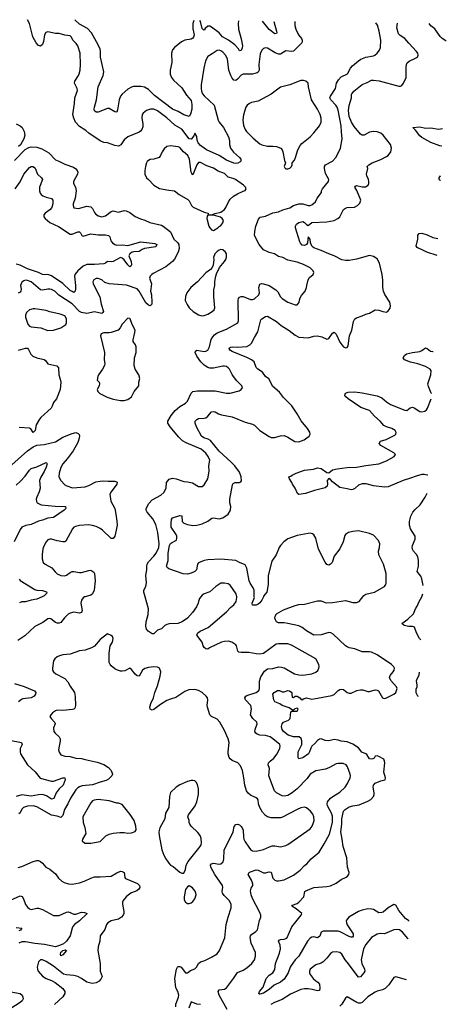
# Model space of a CAD drawing. Header units: inches. Extents: x 1843162 to 1959474, y 907081 to 1016326.
# Tile 684 of 684: x 1954886 to 1959474, y 1005612 to 1016212. Entities that reach past the tile are written whole.
import ezdxf

# ---------------------------------------------------------------- set-up
doc = ezdxf.new("R2010")
doc.units = ezdxf.units.IN
doc.header["$MEASUREMENT"] = 0
doc.layers.add('B9050', color=7, linetype='Continuous')
doc.layers.add('B9051', color=7, linetype='Continuous')

msp = doc.modelspace()

# ---------------------------------------------------------------- linework, layer by layer
at = {"layer": 'B9050', "color": 5}
for points, elevation in [([(1955592, 1010000), (1955583, 1009997), (1955570, 1009989), (1955550, 1009961), (1955543, 1009930), (1955559, 1009850), (1955551, 1009829), (1955530, 1009824), (1955470, 1009833), (1955430, 1009824), (1955409, 1009811), (1955369, 1009771), (1955330, 1009722), (1955310, 1009714), (1955290, 1009714), (1955270, 1009723), (1955220, 1009760), (1955210, 1009764), (1955190, 1009761), (1955136, 1009724), (1955050, 1009681), (1954940, 1009580), (1954865, 1009530)], 540), ([(1955128, 1010000), (1955070, 1009973), (1955010, 1009961), (1954950, 1009943), (1954910, 1009943), (1954885, 1009935)], 520), ([(1956836, 1010000), (1956820, 1009980), (1956808, 1009950), (1956805, 1009930), (1956788, 1009890), (1956746, 1009830), (1956691, 1009769), (1956632, 1009728), (1956587, 1009713), (1956493, 1009707), (1956470, 1009701), (1956449, 1009690), (1956410, 1009655), (1956370, 1009641), (1956330, 1009602), (1956310, 1009602), (1956267, 1009630), (1956251, 1009651), (1956244, 1009684), (1956246, 1009730), (1956269, 1009810), (1956271, 1009870), (1956236, 1010000)], 540), ([(1957117, 1005557), (1957033, 1005710), (1957022, 1005750), (1957031, 1005769), (1957090, 1005776), (1957110, 1005790), (1957187, 1005890), (1957230, 1005955), (1957290, 1005979), (1957330, 1006006), (1957383, 1006050), (1957411, 1006090), (1957424, 1006130), (1957422, 1006170), (1957375, 1006270), (1957365, 1006330), (1957370, 1006350), (1957378, 1006362), (1957426, 1006394), (1957445, 1006415), (1957467, 1006513), (1957480, 1006550), (1957480, 1006570), (1957470, 1006601), (1957391, 1006750), (1957375, 1006790), (1957368, 1006832), (1957377, 1006863), (1957392, 1006890), (1957395, 1006910), (1957378, 1006950), (1957343, 1007010), (1957356, 1007030), (1957370, 1007038), (1957430, 1007058), (1957450, 1007057), (1957510, 1007027), (1957530, 1007026), (1957570, 1007037), (1957590, 1007033), (1957609, 1006970), (1957630, 1006949), (1957650, 1006942), (1957670, 1006942), (1957730, 1006953), (1957830, 1007003), (1957904, 1007056), (1957950, 1007105), (1957975, 1007125), (1958021, 1007179), (1958106, 1007250), (1958162, 1007338), (1958218, 1007442), (1958250, 1007570), (1958250, 1007639), (1958240, 1007670), (1958196, 1007750), (1958194, 1007770), (1958198, 1007790), (1958230, 1007831), (1958254, 1007850), (1958330, 1007896), (1958386, 1007950), (1958411, 1007990), (1958440, 1008050), (1958443, 1008070), (1958440, 1008090), (1958412, 1008170), (1958397, 1008190), (1958365, 1008205), (1958310, 1008204), (1958290, 1008199), (1958220, 1008160), (1958177, 1008143), (1958070, 1008124), (1958011, 1008090), (1957978, 1008042), (1957870, 1007931), (1957818, 1007890), (1957770, 1007860), (1957734, 1007854), (1957710, 1007858), (1957650, 1007887), (1957628, 1007910), (1957565, 1008070), (1957572, 1008150), (1957560, 1008190), (1957564, 1008210), (1957579, 1008230), (1957618, 1008262), (1957655, 1008310), (1957684, 1008370), (1957688, 1008390), (1957683, 1008410), (1957610, 1008471), (1957580, 1008490), (1957530, 1008505), (1957468, 1008508), (1957439, 1008519), (1957425, 1008530), (1957417, 1008550), (1957419, 1008570), (1957441, 1008630), (1957437, 1008650), (1957393, 1008690), (1957370, 1008728), (1957378, 1008790), (1957373, 1008830), (1957314, 1008890), (1957308, 1008910), (1957317, 1008930), (1957330, 1008938), (1957430, 1008968), (1957458, 1008990), (1957465, 1009010), (1957467, 1009090), (1957481, 1009139), (1957520, 1009200), (1957550, 1009224), (1957610, 1009228), (1957670, 1009245), (1957703, 1009243), (1957730, 1009234), (1957841, 1009170), (1957890, 1009159), (1957930, 1009156), (1958030, 1009168), (1958070, 1009188), (1958093, 1009207), (1958105, 1009230), (1958107, 1009250), (1958103, 1009270), (1958070, 1009332), (1957810, 1009478), (1957770, 1009491), (1957670, 1009493), (1957645, 1009490), (1957510, 1009390), (1957470, 1009383), (1957430, 1009384), (1957350, 1009400), (1957270, 1009399), (1957243, 1009403), (1957232, 1009412), (1957217, 1009470), (1957210, 1009482), (1957169, 1009510), (1957130, 1009520), (1957090, 1009518), (1957057, 1009510), (1956929, 1009451), (1956910, 1009437), (1956890, 1009439), (1956872, 1009452), (1956861, 1009470), (1956849, 1009510), (1956801, 1009570), (1956793, 1009590), (1956801, 1009610), (1956829, 1009630), (1956913, 1009670), (1957110, 1009838), (1957155, 1009885), (1957190, 1009913), (1957214, 1009950), (1957223, 1009990), (1957221, 1010000)], 540), ([(1957508, 1010000), (1957490, 1009963), (1957470, 1009934), (1957450, 1009918), (1957430, 1009910), (1957389, 1009910), (1957388, 1009930), (1957410, 1009990), (1957409, 1010000)], 520), ([(1959073, 1006508), (1959070, 1006509), (1959037, 1006537), (1958963, 1006623), (1958930, 1006680), (1958910, 1006687), (1958850, 1006649), (1958795, 1006605), (1958780, 1006600), (1958750, 1006598), (1958690, 1006631), (1958670, 1006637), (1958630, 1006639), (1958570, 1006626), (1958530, 1006610), (1958428, 1006550), (1958401, 1006519), (1958397, 1006510), (1958400, 1006490), (1958410, 1006467), (1958473, 1006370), (1958474, 1006346), (1958464, 1006336), (1958450, 1006335), (1958430, 1006342), (1958332, 1006392), (1958310, 1006398), (1958170, 1006401), (1958150, 1006400), (1958130, 1006390), (1958114, 1006346), (1958091, 1006329), (1958050, 1006337), (1958030, 1006336), (1958010, 1006325), (1957981, 1006290), (1957889, 1006131), (1957849, 1006091), (1957805, 1006030), (1957794, 1006010), (1957775, 1005950), (1957730, 1005882), (1957691, 1005849), (1957623, 1005817), (1957570, 1005771), (1957510, 1005732), (1957470, 1005720), (1957462, 1005722), (1957458, 1005730), (1957467, 1005750), (1957504, 1005796), (1957536, 1005890), (1957570, 1005926), (1957608, 1005950), (1957632, 1005988), (1957639, 1006050), (1957679, 1006161), (1957691, 1006210), (1957689, 1006249), (1957669, 1006291), (1957678, 1006302), (1957692, 1006308), (1957730, 1006312), (1957750, 1006319), (1957762, 1006330), (1957815, 1006445), (1957912, 1006570), (1957919, 1006590), (1957860, 1006640), (1957813, 1006670), (1957821, 1006679), (1957870, 1006697), (1957890, 1006712), (1957943, 1006770), (1957954, 1006826), (1957965, 1006835), (1958050, 1006870), (1958190, 1006879), (1958230, 1006887), (1958290, 1006915), (1958345, 1006955), (1958399, 1006981), (1958413, 1006990), (1958428, 1007010), (1958431, 1007030), (1958413, 1007090), (1958406, 1007190), (1958364, 1007310), (1958356, 1007390), (1958341, 1007470), (1958351, 1007550), (1958352, 1007610), (1958370, 1007690), (1958387, 1007710), (1958430, 1007738), (1958470, 1007750), (1958539, 1007761), (1958630, 1007799), (1958662, 1007818), (1958690, 1007850), (1958697, 1007870), (1958699, 1007890), (1958687, 1007950), (1958690, 1007971), (1958709, 1007991), (1958770, 1008018), (1958813, 1008027), (1958817, 1008030), (1958821, 1008050), (1958801, 1008110), (1958813, 1008210), (1958811, 1008230), (1958802, 1008250), (1958750, 1008281), (1958730, 1008288), (1958710, 1008282), (1958697, 1008263), (1958685, 1008255), (1958670, 1008250), (1958650, 1008255), (1958620, 1008300), (1958610, 1008309), (1958567, 1008327), (1958530, 1008373), (1958470, 1008413), (1958410, 1008437), (1958343, 1008443), (1958310, 1008455), (1958270, 1008463), (1958210, 1008448), (1958170, 1008453), (1958130, 1008471), (1958110, 1008467), (1958090, 1008453), (1958061, 1008419), (1958029, 1008390), (1958017, 1008370), (1958005, 1008330), (1957992, 1008308), (1957930, 1008266), (1957890, 1008255), (1957880, 1008270), (1957880, 1008330), (1957919, 1008410), (1957922, 1008450), (1957915, 1008475), (1957891, 1008491), (1957830, 1008492), (1957775, 1008510), (1957725, 1008550), (1957710, 1008570), (1957703, 1008603), (1957711, 1008630), (1957725, 1008650), (1957776, 1008670), (1957796, 1008690), (1957801, 1008759), (1957813, 1008767), (1957870, 1008769), (1957882, 1008790), (1957870, 1008799), (1957847, 1008793), (1957830, 1008778), (1957820, 1008780), (1957783, 1008803), (1957710, 1008827), (1957685, 1008845), (1957630, 1008868), (1957618, 1008890), (1957610, 1008951), (1957623, 1008970), (1957658, 1008990), (1957682, 1008990), (1957710, 1008976), (1957730, 1008976), (1957770, 1008990), (1957788, 1008988), (1957815, 1008970), (1957812, 1008952), (1957818, 1008918), (1957830, 1008914), (1957849, 1008931), (1957869, 1008931), (1957901, 1008910), (1957915, 1008895), (1957930, 1008891), (1957939, 1008901), (1957970, 1008910), (1958030, 1008898), (1958050, 1008899), (1958245, 1008935), (1958270, 1008946), (1958311, 1008989), (1958330, 1009000), (1958350, 1009005), (1958370, 1009000), (1958409, 1008969), (1958430, 1008960), (1958450, 1008960), (1958511, 1008989), (1958550, 1008998), (1958576, 1008996), (1958630, 1008979), (1958650, 1008979), (1958710, 1008998), (1958730, 1008995), (1958746, 1008986), (1958790, 1008910), (1958810, 1008905), (1958833, 1008910), (1958910, 1008952), (1958930, 1008970), (1958945, 1009010), (1958940, 1009030), (1958879, 1009099), (1958865, 1009130), (1958870, 1009150), (1958902, 1009190), (1958913, 1009210), (1958916, 1009230), (1958910, 1009244), (1958885, 1009270), (1958730, 1009375), (1958670, 1009402), (1958650, 1009406), (1958570, 1009406), (1958490, 1009440), (1958431, 1009451), (1958410, 1009459), (1958390, 1009471), (1958258, 1009598), (1958232, 1009612), (1958210, 1009613), (1958130, 1009591), (1958050, 1009587), (1957970, 1009634), (1957926, 1009670), (1957890, 1009687), (1957770, 1009713), (1957730, 1009719), (1957670, 1009718), (1957650, 1009730), (1957637, 1009750), (1957630, 1009770), (1957633, 1009790), (1957650, 1009814), (1957723, 1009857), (1957850, 1009906), (1957890, 1009915), (1957950, 1009921), (1958090, 1009955), (1958130, 1009954), (1958170, 1009937), (1958190, 1009933), (1958250, 1009936), (1958390, 1009958), (1958470, 1009937), (1958510, 1009937), (1958538, 1009950), (1958578, 1010000)], 520), ([(1959201, 1009536), (1959187, 1009550), (1959154, 1009610), (1959133, 1009673), (1959110, 1009681), (1959070, 1009680), (1959022, 1009690), (1958997, 1009710), (1959062, 1009758), (1959123, 1009817), (1959145, 1009870), (1959163, 1009897), (1959183, 1009950), (1959211, 1010000)], 480), ([(1956565, 1005585), (1956567, 1005613), (1956595, 1005690), (1956597, 1005710), (1956587, 1005750), (1956567, 1005790), (1956555, 1005890), (1956574, 1005990), (1956582, 1006010), (1956590, 1006018), (1956610, 1006019), (1956624, 1006010), (1956670, 1005951), (1956690, 1005951), (1956723, 1005977), (1956770, 1005995), (1956787, 1006010), (1956810, 1006051), (1956830, 1006068), (1956876, 1006084), (1956950, 1006118), (1957010, 1006155), (1957035, 1006190), (1957091, 1006329), (1957108, 1006472), (1957127, 1006550), (1957159, 1006650), (1957160, 1006690), (1957140, 1006730), (1957084, 1006784), (1957068, 1006808), (1957063, 1006830), (1957070, 1006870), (1957067, 1006890), (1956986, 1007010), (1956942, 1007090), (1956940, 1007110), (1956950, 1007124), (1956970, 1007130), (1957030, 1007120), (1957050, 1007124), (1957073, 1007147), (1957082, 1007178), (1957087, 1007273), (1957181, 1007470), (1957194, 1007526), (1957212, 1007548), (1957230, 1007553), (1957250, 1007544), (1957270, 1007526), (1957280, 1007510), (1957288, 1007488), (1957293, 1007413), (1957298, 1007390), (1957310, 1007362), (1957350, 1007302), (1957370, 1007277), (1957390, 1007265), (1957430, 1007262), (1957510, 1007278), (1957572, 1007308), (1957602, 1007318), (1957630, 1007319), (1957690, 1007308), (1957750, 1007323), (1957770, 1007333), (1958010, 1007502), (1958032, 1007528), (1958048, 1007570), (1958053, 1007590), (1958050, 1007630), (1958038, 1007658), (1958015, 1007690), (1957970, 1007727), (1957950, 1007733), (1957910, 1007726), (1957870, 1007710), (1957713, 1007627), (1957690, 1007619), (1957590, 1007618), (1957550, 1007630), (1957530, 1007644), (1957499, 1007679), (1957468, 1007730), (1957455, 1007770), (1957452, 1007812), (1957444, 1007824), (1957430, 1007836), (1957370, 1007862), (1957345, 1007885), (1957326, 1007910), (1957307, 1007970), (1957297, 1008050), (1957281, 1008130), (1957261, 1008181), (1957231, 1008211), (1957170, 1008236), (1957150, 1008253), (1957139, 1008270), (1957129, 1008309), (1957129, 1008330), (1957140, 1008430), (1957129, 1008470), (1957090, 1008561), (1957040, 1008650), (1957010, 1008680), (1956949, 1008710), (1956932, 1008730), (1956905, 1008810), (1956902, 1008830), (1956909, 1008890), (1956905, 1008910), (1956893, 1008930), (1956850, 1008970), (1956810, 1008990), (1956770, 1009000), (1956704, 1008996), (1956662, 1008978), (1956566, 1008914), (1956510, 1008898), (1956470, 1008882), (1956400, 1008840), (1956330, 1008786), (1956310, 1008779), (1956290, 1008789), (1956287, 1008810), (1956298, 1008850), (1956326, 1008910), (1956339, 1008970), (1956370, 1009042), (1956396, 1009144), (1956404, 1009190), (1956390, 1009229), (1956370, 1009242), (1956330, 1009245), (1956270, 1009238), (1956232, 1009228), (1956208, 1009210), (1956170, 1009144), (1956150, 1009149), (1956130, 1009165), (1956090, 1009215), (1956070, 1009229), (1956017, 1009203), (1955990, 1009198), (1955970, 1009199), (1955938, 1009210), (1955910, 1009225), (1955870, 1009256), (1955860, 1009270), (1955850, 1009290), (1955848, 1009310), (1955847, 1009393), (1955859, 1009470), (1955883, 1009510), (1955893, 1009550), (1955884, 1009570), (1955870, 1009584), (1955830, 1009601), (1955750, 1009538), (1955690, 1009466), (1955659, 1009450), (1955590, 1009426), (1955530, 1009416), (1955430, 1009382), (1955350, 1009374), (1955315, 1009365), (1955289, 1009351), (1955264, 1009330), (1955251, 1009309), (1955238, 1009230), (1955239, 1009210), (1955251, 1009190), (1955274, 1009170), (1955370, 1009119), (1955405, 1009085), (1955430, 1009036), (1955475, 1008970), (1955484, 1008924), (1955487, 1008830), (1955479, 1008801), (1955469, 1008791), (1955454, 1008786), (1955350, 1008775), (1955290, 1008777), (1955270, 1008773), (1955239, 1008750), (1955221, 1008730), (1955211, 1008710), (1955223, 1008690), (1955259, 1008650), (1955267, 1008630), (1955251, 1008590), (1955255, 1008550), (1955266, 1008530), (1955310, 1008490), (1955321, 1008470), (1955322, 1008450), (1955304, 1008350), (1955310, 1008325), (1955330, 1008299), (1955370, 1008282), (1955430, 1008280), (1955490, 1008262), (1955550, 1008257), (1955590, 1008249), (1955718, 1008218), (1955790, 1008193), (1955841, 1008161), (1955870, 1008130), (1955883, 1008090), (1955876, 1008070), (1955843, 1008037), (1955817, 1008023), (1955750, 1008004), (1955670, 1007973), (1955557, 1007963), (1955530, 1007954), (1955510, 1007941), (1955490, 1007920), (1955433, 1007830), (1955404, 1007770), (1955368, 1007710), (1955350, 1007645), (1955330, 1007622), (1955290, 1007636), (1955230, 1007648), (1955070, 1007739), (1955030, 1007748), (1954970, 1007746), (1954926, 1007730), (1954910, 1007712), (1954890, 1007672), (1954877, 1007663)], 560), ([(1959175, 1008927), (1959170, 1008930), (1959150, 1008966), (1959150, 1009006), (1959161, 1009030), (1959163, 1009050), (1959153, 1009090), (1959156, 1009110), (1959183, 1009157), (1959186, 1009187)], 480), ([(1954830, 1009067), (1954935, 1009035), (1955045, 1008985), (1955059, 1008970), (1955056, 1008950), (1955042, 1008930), (1955010, 1008911), (1954921, 1008899), (1954907, 1008893), (1954873, 1008867)], 540), ([(1954777, 1008457), (1954907, 1008430), (1954914, 1008410), (1954893, 1008367), (1954890, 1008330), (1954894, 1008310), (1954970, 1008190), (1955054, 1008114), (1955107, 1008047), (1955230, 1008015), (1955250, 1008014), (1955350, 1008051), (1955373, 1008050), (1955375, 1008030), (1955353, 1007970), (1955310, 1007930), (1955277, 1007890), (1955252, 1007828), (1955230, 1007821), (1955175, 1007855), (1955130, 1007871), (1955090, 1007868), (1955010, 1007851), (1954910, 1007868), (1954850, 1007849)], 540), ([(1954870, 1007085), (1954910, 1007096), (1955030, 1007149), (1955070, 1007161), (1955090, 1007159), (1955110, 1007150), (1955133, 1007133), (1955167, 1007090), (1955210, 1007067), (1955270, 1007016), (1955304, 1006970), (1955338, 1006938), (1955364, 1006924), (1955410, 1006908), (1955450, 1006906), (1955530, 1006920), (1955590, 1006940), (1955650, 1006970), (1955690, 1006984), (1955750, 1006983), (1955870, 1006992), (1955930, 1007029), (1955970, 1007044), (1955990, 1007042), (1956010, 1007031), (1956016, 1006976), (1956025, 1006965), (1956152, 1006912), (1956175, 1006890), (1956178, 1006870), (1956168, 1006850), (1956146, 1006834), (1956090, 1006813), (1956070, 1006801), (1956030, 1006770), (1955999, 1006730), (1955993, 1006710), (1955992, 1006690), (1956008, 1006610), (1956007, 1006590), (1955998, 1006570), (1955980, 1006550), (1955950, 1006530), (1955871, 1006510), (1955836, 1006490), (1955821, 1006470), (1955803, 1006417), (1955753, 1006350), (1955747, 1006290), (1955730, 1006230), (1955726, 1006190), (1955752, 1006050), (1955750, 1005970), (1955773, 1005910), (1955759, 1005881), (1955740, 1005860), (1955710, 1005844), (1955670, 1005837), (1955650, 1005838), (1955610, 1005851), (1955550, 1005891), (1955510, 1005910), (1955470, 1005922), (1955390, 1005930), (1955357, 1005937), (1955250, 1006024), (1955170, 1006074), (1955130, 1006092), (1955110, 1006089), (1955090, 1006070), (1955073, 1006010), (1955076, 1005990), (1955085, 1005970), (1955130, 1005916), (1955170, 1005888), (1955230, 1005868), (1955268, 1005848), (1955350, 1005783), (1955372, 1005750), (1955371, 1005729), (1955350, 1005692), (1955262, 1005610)], 560), ([(1954786, 1006734), (1954890, 1006780), (1954913, 1006773), (1954928, 1006748), (1954950, 1006688), (1954970, 1006656), (1954990, 1006641), (1955010, 1006633), (1955070, 1006647), (1955090, 1006647), (1955130, 1006632), (1955249, 1006569), (1955310, 1006567), (1955390, 1006603), (1955410, 1006607), (1955470, 1006583), (1955490, 1006584), (1955550, 1006604), (1955582, 1006602), (1955611, 1006590), (1955530, 1006510), (1955475, 1006470), (1955458, 1006450), (1955449, 1006430), (1955430, 1006350), (1955390, 1006290), (1955357, 1006263), (1955316, 1006244), (1955270, 1006232), (1955154, 1006254), (1955050, 1006265), (1954950, 1006284), (1954910, 1006284), (1954877, 1006270)], 540), ([(1954850, 1006439), (1954911, 1006430), (1954896, 1006410), (1954877, 1006403)], 520), ([(1959065, 1006317), (1959061, 1006321), (1959004, 1006390), (1958970, 1006412), (1958950, 1006417), (1958910, 1006413), (1958810, 1006369), (1958766, 1006374), (1958730, 1006366), (1958670, 1006330), (1958610, 1006257), (1958583, 1006210), (1958559, 1006090), (1958566, 1006050), (1958594, 1005990), (1958598, 1005970), (1958589, 1005950), (1958550, 1005907), (1958530, 1005904), (1958410, 1006067), (1958388, 1006090), (1958350, 1006152), (1958331, 1006171), (1958290, 1006178), (1958250, 1006174), (1958230, 1006158), (1958191, 1006109), (1958150, 1006068), (1958130, 1006055), (1958070, 1006038), (1958010, 1005990), (1958002, 1005970), (1958002, 1005950), (1958010, 1005933), (1958042, 1005890), (1958070, 1005864), (1958092, 1005850), (1958109, 1005830), (1958114, 1005786), (1958110, 1005759), (1958090, 1005756), (1958033, 1005773), (1957990, 1005778), (1957950, 1005779), (1957910, 1005772), (1957800, 1005720), (1957710, 1005665), (1957628, 1005632), (1957587, 1005610)], 540), ([(1959046, 1005876), (1958930, 1005909), (1958910, 1005899), (1958857, 1005823), (1958818, 1005782), (1958790, 1005768), (1958730, 1005754), (1958710, 1005743), (1958630, 1005691), (1958568, 1005632), (1958550, 1005623), (1958530, 1005623), (1958511, 1005631), (1958410, 1005693), (1958390, 1005677), (1958350, 1005614), (1958330, 1005591)], 560), ([(1954790, 1005747), (1954890, 1005727), (1954912, 1005710), (1954921, 1005690), (1954923, 1005670), (1954914, 1005650), (1954892, 1005630), (1954790, 1005567)], 540), ([(1956831, 1005611), (1956790, 1005615), (1956730, 1005637), (1956706, 1005570)], 560)]:
    msp.add_lwpolyline(points, dxfattribs=dict(at, elevation=elevation))
for points, elevation in [([(1956750, 1008022), (1956730, 1008022), (1956690, 1008012), (1956610, 1007975), (1956568, 1007950), (1956507, 1007893), (1956496, 1007850), (1956491, 1007730), (1956454, 1007670), (1956448, 1007610), (1956393, 1007510), (1956384, 1007470), (1956385, 1007430), (1956415, 1007275), (1956438, 1007218), (1956459, 1007179), (1956490, 1007131), (1956510, 1007111), (1956536, 1007096), (1956610, 1007035), (1956630, 1007025), (1956650, 1007022), (1956670, 1007062), (1956678, 1007110), (1956697, 1007150), (1956828, 1007310), (1956839, 1007330), (1956841, 1007350), (1956837, 1007397), (1956827, 1007430), (1956801, 1007461), (1956730, 1007530), (1956716, 1007550), (1956710, 1007570), (1956709, 1007590), (1956695, 1007630), (1956702, 1007650), (1956774, 1007750), (1956790, 1007790), (1956808, 1007870), (1956810, 1007930), (1956798, 1007978), (1956785, 1008005), (1956770, 1008016)], 580), ([(1955730, 1007817), (1955687, 1007810), (1955670, 1007801), (1955650, 1007781), (1955567, 1007630), (1955568, 1007568), (1955586, 1007514), (1955599, 1007450), (1955563, 1007390), (1955558, 1007370), (1955588, 1007348), (1955650, 1007346), (1955750, 1007366), (1955814, 1007426), (1955850, 1007442), (1955890, 1007454), (1955962, 1007462), (1956010, 1007462), (1956050, 1007456), (1956090, 1007459), (1956129, 1007471), (1956139, 1007490), (1956137, 1007530), (1956116, 1007590), (1956075, 1007655), (1955990, 1007763), (1955950, 1007779), (1955930, 1007779), (1955850, 1007802)], 580), ([(1956710, 1006888), (1956690, 1006878), (1956671, 1006849), (1956655, 1006770), (1956656, 1006736), (1956670, 1006712), (1956690, 1006698), (1956710, 1006698), (1956730, 1006706), (1956750, 1006719), (1956771, 1006749), (1956783, 1006790), (1956781, 1006810), (1956774, 1006830), (1956745, 1006865)], 580), ([(1955330, 1006135), (1955324, 1006150), (1955330, 1006173), (1955341, 1006179), (1955352, 1006192), (1955378, 1006198), (1955390, 1006192), (1955350, 1006145)], 540)]:
    msp.add_lwpolyline(points, close=True, dxfattribs=dict(at, elevation=elevation))
at = {"layer": 'B9051', "color": 5}
for points, elevation in [([(1957846, 1016191), (1957846, 1016190), (1957846, 1016150), (1957856, 1016110), (1957886, 1016050), (1957918, 1016010), (1957926, 1015990), (1957925, 1015970), (1957919, 1015961), (1957830, 1015874), (1957810, 1015870), (1957750, 1015876), (1957690, 1015842), (1957670, 1015842), (1957635, 1015855), (1957550, 1015906), (1957530, 1015910), (1957510, 1015902), (1957490, 1015883), (1957474, 1015846), (1957460, 1015730), (1957461, 1015670), (1957452, 1015648), (1957440, 1015640), (1957390, 1015625), (1957290, 1015626), (1957267, 1015613), (1957230, 1015572), (1957210, 1015556), (1957190, 1015560), (1957170, 1015584), (1957156, 1015610), (1957135, 1015670), (1957120, 1015790), (1957100, 1015830), (1957070, 1015863), (1957050, 1015878), (1957030, 1015885), (1957010, 1015882), (1956957, 1015843), (1956910, 1015816), (1956883, 1015770), (1956865, 1015690), (1956839, 1015510), (1956837, 1015470), (1956841, 1015441), (1956853, 1015413), (1956870, 1015391), (1956977, 1015290), (1957020, 1015130), (1957030, 1015110), (1957080, 1015050), (1957131, 1014950), (1957142, 1014910), (1957142, 1014870), (1957155, 1014830), (1957187, 1014787), (1957249, 1014730), (1957263, 1014710), (1957264, 1014690), (1957258, 1014682), (1957232, 1014668), (1957210, 1014665), (1957190, 1014668), (1957110, 1014699), (1957030, 1014751), (1956896, 1014810), (1956845, 1014845), (1956830, 1014856), (1956807, 1014887), (1956796, 1014916), (1956790, 1014956), (1956770, 1014990), (1956758, 1014962), (1956735, 1014930), (1956730, 1014926), (1956710, 1014930), (1956630, 1015035), (1956555, 1015075), (1956470, 1015156), (1956370, 1015231), (1956330, 1015248), (1956293, 1015247), (1956250, 1015234), (1956214, 1015206), (1956205, 1015190), (1956200, 1015150), (1956211, 1015090), (1956210, 1015058), (1956199, 1015030), (1956187, 1015013), (1956170, 1015000), (1956050, 1014950), (1956010, 1014918), (1955975, 1014865), (1955950, 1014850), (1955910, 1014856), (1955830, 1014885), (1955790, 1014890), (1955750, 1014906), (1955630, 1014990), (1955599, 1015019), (1955530, 1015061), (1955485, 1015110), (1955467, 1015150), (1955459, 1015190), (1955477, 1015310), (1955480, 1015370), (1955507, 1015450), (1955503, 1015470), (1955477, 1015530), (1955479, 1015550), (1955518, 1015610), (1955526, 1015630), (1955535, 1015670), (1955541, 1015730), (1955538, 1015850), (1955510, 1015930), (1955494, 1015954), (1955458, 1015990), (1955443, 1016023), (1955430, 1016037), (1955370, 1016045), (1955310, 1016063), (1955270, 1016065), (1955190, 1016082), (1955167, 1016073), (1955153, 1016050), (1955142, 1015978), (1955130, 1015944), (1955110, 1015927), (1955090, 1015933), (1955063, 1015963), (1955027, 1016027), (1954990, 1016170), (1954969, 1016212)], 540), ([(1956758, 1016205), (1956749, 1016171), (1956750, 1016112), (1956762, 1016050), (1956757, 1016023), (1956748, 1016012), (1956730, 1016002), (1956661, 1015990), (1956625, 1015975), (1956550, 1015911), (1956531, 1015889), (1956520, 1015850), (1956524, 1015750), (1956506, 1015670), (1956505, 1015625), (1956519, 1015590), (1956540, 1015560), (1956630, 1015480), (1956680, 1015400), (1956730, 1015342), (1956738, 1015298), (1956739, 1015250), (1956725, 1015195), (1956710, 1015169), (1956650, 1015187), (1956590, 1015224), (1956530, 1015247), (1956336, 1015396), (1956270, 1015461), (1956230, 1015486), (1956190, 1015494), (1956110, 1015494), (1956090, 1015486), (1956050, 1015463), (1955990, 1015410), (1955972, 1015388), (1955955, 1015350), (1955938, 1015242), (1955930, 1015218), (1955910, 1015220), (1955850, 1015255), (1955830, 1015255), (1955730, 1015218), (1955710, 1015218), (1955690, 1015229), (1955687, 1015247), (1955690, 1015270), (1955714, 1015350), (1955729, 1015490), (1955783, 1015610), (1955790, 1015650), (1955757, 1015810), (1955756, 1015870), (1955750, 1015896), (1955730, 1015940), (1955657, 1016070), (1955616, 1016116), (1955530, 1016162), (1955478, 1016210)], 520), ([(1956236, 1010000), (1956222, 1010050), (1956223, 1010070), (1956242, 1010110), (1956250, 1010150), (1956243, 1010230), (1956252, 1010288), (1956252, 1010330), (1956257, 1010350), (1956270, 1010376), (1956330, 1010435), (1956355, 1010470), (1956381, 1010530), (1956386, 1010570), (1956373, 1010690), (1956350, 1010778), (1956319, 1010839), (1956256, 1010910), (1956245, 1010930), (1956245, 1010950), (1956275, 1011005), (1956310, 1011042), (1956406, 1011094), (1956437, 1011123), (1956461, 1011170), (1956465, 1011230), (1956495, 1011265), (1956530, 1011275), (1956570, 1011270), (1956650, 1011240), (1956690, 1011237), (1956745, 1011225), (1956810, 1011186), (1956850, 1011186), (1956870, 1011205), (1956910, 1011270), (1956925, 1011350), (1956921, 1011410), (1956930, 1011470), (1956915, 1011510), (1956890, 1011545), (1956838, 1011590), (1956677, 1011657), (1956639, 1011679), (1956598, 1011718), (1956506, 1011830), (1956479, 1011870), (1956479, 1011890), (1956514, 1011950), (1956557, 1012003), (1956610, 1012046), (1956670, 1012085), (1956690, 1012106), (1956729, 1012191), (1956750, 1012210), (1956797, 1012217), (1956990, 1012217), (1957110, 1012191), (1957150, 1012193), (1957245, 1012215), (1957269, 1012230), (1957277, 1012243), (1957281, 1012250), (1957276, 1012270), (1957223, 1012323), (1957186, 1012370), (1957170, 1012393), (1957144, 1012450), (1957130, 1012465), (1957110, 1012477), (1957090, 1012481), (1957070, 1012481), (1956970, 1012459), (1956930, 1012460), (1956910, 1012468), (1956870, 1012494), (1956834, 1012530), (1956792, 1012590), (1956775, 1012630), (1956778, 1012642), (1956790, 1012653), (1956870, 1012641), (1956890, 1012642), (1956910, 1012653), (1956927, 1012690), (1956945, 1012770), (1956962, 1012798), (1956981, 1012819), (1957010, 1012841), (1957110, 1012881), (1957232, 1012950), (1957240, 1012970), (1957235, 1013190), (1957238, 1013210), (1957250, 1013225), (1957268, 1013232), (1957290, 1013231), (1957370, 1013199), (1957390, 1013199), (1957410, 1013207), (1957460, 1013250), (1957466, 1013270), (1957460, 1013330), (1957470, 1013364), (1957488, 1013372), (1957510, 1013370), (1957570, 1013352), (1957642, 1013302), (1957661, 1013281), (1957690, 1013230), (1957710, 1013210), (1957770, 1013171), (1957850, 1013143), (1957870, 1013141), (1957890, 1013162), (1957903, 1013217), (1957916, 1013244), (1957955, 1013290), (1957972, 1013328), (1957973, 1013350), (1957989, 1013410), (1958005, 1013435), (1958042, 1013470), (1958049, 1013490), (1958042, 1013510), (1958010, 1013539), (1957937, 1013577), (1957870, 1013601), (1957770, 1013624), (1957717, 1013650), (1957670, 1013662), (1957625, 1013690), (1957570, 1013705), (1957510, 1013733), (1957463, 1013790), (1957413, 1013890), (1957414, 1013930), (1957425, 1013990), (1957454, 1014066), (1957474, 1014086), (1957530, 1014098), (1957610, 1014134), (1957670, 1014142), (1957715, 1014165), (1957790, 1014188), (1957830, 1014212), (1957889, 1014229), (1957931, 1014231), (1957990, 1014210), (1958010, 1014210), (1958030, 1014218), (1958067, 1014250), (1958087, 1014290), (1958132, 1014350), (1958133, 1014370), (1958144, 1014390), (1958208, 1014470), (1958211, 1014490), (1958177, 1014557), (1958163, 1014610), (1958164, 1014630), (1958177, 1014650), (1958252, 1014690), (1958290, 1014731), (1958338, 1014830), (1958356, 1014930), (1958346, 1015006), (1958343, 1015070), (1958310, 1015239), (1958299, 1015270), (1958286, 1015290), (1958232, 1015350), (1958223, 1015370), (1958228, 1015390), (1958282, 1015470), (1958295, 1015530), (1958314, 1015566), (1958345, 1015595), (1958411, 1015629), (1958444, 1015690), (1958465, 1015715), (1958530, 1015770), (1958554, 1015786), (1958610, 1015807), (1958690, 1015822), (1958706, 1015830), (1958730, 1015851), (1958757, 1015883), (1958768, 1015912), (1958770, 1015990), (1958751, 1016090), (1958733, 1016153), (1958715, 1016178)], 540), ([(1957409, 1010000), (1957407, 1010070), (1957397, 1010097), (1957366, 1010146), (1957356, 1010170), (1957330, 1010309), (1957310, 1010342), (1957250, 1010367), (1957210, 1010390), (1957050, 1010403), (1956910, 1010396), (1956870, 1010389), (1956810, 1010366), (1956800, 1010350), (1956788, 1010290), (1956770, 1010271), (1956730, 1010253), (1956690, 1010242), (1956646, 1010246), (1956490, 1010301), (1956473, 1010313), (1956467, 1010330), (1956482, 1010390), (1956483, 1010470), (1956498, 1010550), (1956509, 1010571), (1956519, 1010581), (1956571, 1010609), (1956576, 1010630), (1956577, 1010650), (1956569, 1010669), (1956517, 1010750), (1956514, 1010790), (1956519, 1010830), (1956528, 1010850), (1956610, 1010873), (1956630, 1010870), (1956633, 1010810), (1956650, 1010792), (1956690, 1010776), (1956750, 1010768), (1956790, 1010769), (1956850, 1010785), (1956910, 1010812), (1956954, 1010846), (1956970, 1010850), (1957030, 1010837), (1957070, 1010850), (1957130, 1010889), (1957153, 1010930), (1957156, 1010970), (1957147, 1011010), (1957145, 1011050), (1957174, 1011206), (1957182, 1011218), (1957204, 1011230), (1957250, 1011230), (1957263, 1011237), (1957271, 1011249), (1957267, 1011290), (1957250, 1011342), (1957199, 1011410), (1957161, 1011450), (1957030, 1011566), (1956940, 1011680), (1956915, 1011695), (1956868, 1011710), (1956840, 1011730), (1956788, 1011830), (1956772, 1011870), (1956774, 1011890), (1956790, 1011909), (1956810, 1011917), (1956870, 1011921), (1956890, 1011927), (1956910, 1011943), (1956950, 1011989), (1956970, 1011995), (1956990, 1011990), (1957024, 1011970), (1957057, 1011957), (1957170, 1011935), (1957310, 1011878), (1957390, 1011858), (1957410, 1011846), (1957470, 1011791), (1957570, 1011723), (1957590, 1011714), (1957627, 1011713), (1957690, 1011732), (1957730, 1011735), (1957770, 1011719), (1957847, 1011670), (1957890, 1011666), (1957946, 1011690), (1957976, 1011710), (1958001, 1011730), (1958012, 1011750), (1958007, 1011770), (1957982, 1011810), (1957912, 1011892), (1957872, 1011970), (1957815, 1012055), (1957725, 1012145), (1957682, 1012202), (1957610, 1012264), (1957565, 1012345), (1957530, 1012371), (1957496, 1012416), (1957449, 1012449), (1957429, 1012469), (1957407, 1012530), (1957380, 1012550), (1957330, 1012576), (1957170, 1012640), (1957153, 1012650), (1957138, 1012670), (1957142, 1012678), (1957153, 1012687), (1957170, 1012690), (1957230, 1012688), (1957330, 1012695), (1957363, 1012710), (1957380, 1012730), (1957410, 1012790), (1957449, 1012850), (1957481, 1012979), (1957489, 1012990), (1957530, 1013016), (1957550, 1013019), (1957650, 1012961), (1957700, 1012920), (1957785, 1012865), (1957850, 1012815), (1957890, 1012795), (1957990, 1012786), (1958050, 1012804), (1958090, 1012807), (1958136, 1012796), (1958190, 1012773), (1958210, 1012780), (1958250, 1012836), (1958270, 1012847), (1958290, 1012828), (1958330, 1012742), (1958350, 1012713), (1958370, 1012691), (1958390, 1012681), (1958410, 1012683), (1958418, 1012702), (1958435, 1012810), (1958457, 1012870), (1958477, 1012963), (1958490, 1012991), (1958510, 1013004), (1958570, 1013022), (1958610, 1013042), (1958650, 1013054), (1958710, 1013089), (1958750, 1013086), (1958792, 1013070), (1958830, 1013064), (1958850, 1013076), (1958870, 1013105), (1958874, 1013130), (1958867, 1013170), (1958814, 1013254), (1958798, 1013290), (1958792, 1013330), (1958791, 1013409), (1958784, 1013470), (1958756, 1013590), (1958730, 1013636), (1958690, 1013662), (1958650, 1013672), (1958507, 1013633), (1958430, 1013619), (1958390, 1013619), (1958350, 1013628), (1958269, 1013669), (1958210, 1013690), (1958130, 1013728), (1958050, 1013756), (1958031, 1013770), (1958023, 1013783), (1958013, 1013810), (1958010, 1013848), (1957990, 1013873), (1957982, 1013810), (1957970, 1013792), (1957950, 1013781), (1957926, 1013786), (1957906, 1013806), (1957899, 1013819), (1957853, 1013970), (1957852, 1013990), (1957864, 1014010), (1957890, 1014028), (1957930, 1014040), (1957950, 1014028), (1957970, 1014007), (1957990, 1013997), (1958030, 1014028), (1958190, 1014034), (1958269, 1014050), (1958307, 1014070), (1958328, 1014090), (1958370, 1014168), (1958390, 1014184), (1958410, 1014190), (1958486, 1014194), (1958521, 1014210), (1958543, 1014237), (1958554, 1014270), (1958514, 1014374), (1958492, 1014410), (1958499, 1014421), (1958510, 1014426), (1958570, 1014412), (1958607, 1014413), (1958633, 1014430), (1958640, 1014450), (1958640, 1014470), (1958638, 1014490), (1958620, 1014530), (1958617, 1014550), (1958629, 1014609), (1958622, 1014630), (1958641, 1014650), (1958678, 1014670), (1958770, 1014706), (1958830, 1014738), (1958850, 1014750), (1958878, 1014790), (1958885, 1014830), (1958875, 1014870), (1958795, 1014970), (1958770, 1014992), (1958730, 1015006), (1958690, 1015008), (1958650, 1015001), (1958590, 1014970), (1958570, 1014969), (1958550, 1014980), (1958482, 1015062), (1958455, 1015110), (1958431, 1015170), (1958424, 1015236), (1958430, 1015287), (1958454, 1015370), (1958456, 1015410), (1958461, 1015419), (1958479, 1015441), (1958570, 1015513), (1958625, 1015535), (1958670, 1015560), (1958690, 1015561), (1958753, 1015553), (1958964, 1015496), (1958983, 1015497), (1958996, 1015504), (1959013, 1015527), (1959042, 1015590), (1959043, 1015697), (1959045, 1015730), (1959052, 1015748), (1959074, 1015766), (1959144, 1015796), (1959165, 1015810), (1959170, 1015821), (1959173, 1015830), (1959168, 1015850), (1959155, 1015870), (1959070, 1015958), (1959030, 1016010), (1958980, 1016040), (1958960, 1016060), (1958944, 1016124), (1958951, 1016175)], 520), ([(1957239, 1016200), (1957235, 1016170), (1957240, 1016110), (1957270, 1016006), (1957282, 1015930), (1957280, 1015910), (1957270, 1015882), (1957250, 1015877), (1957239, 1015899), (1957200, 1015940), (1957133, 1015993), (1957069, 1016029), (1957030, 1016070), (1956950, 1016133), (1956930, 1016143), (1956910, 1016141), (1956882, 1016118), (1956870, 1016100), (1956863, 1016103), (1956850, 1016117), (1956830, 1016192), (1956824, 1016205)], 520), ([(1957618, 1016194), (1957649, 1016090), (1957653, 1016070), (1957650, 1016064), (1957630, 1016061), (1957570, 1016105), (1957496, 1016196)], 520), ([(1959474, 1015986), (1959470, 1015986), (1959430, 1016008), (1959410, 1016030), (1959352, 1016112), (1959307, 1016147), (1959289, 1016170)], 480), ([(1954850, 1015090), (1954890, 1015070), (1954914, 1015050), (1954935, 1015010), (1954940, 1014970), (1954930, 1014930), (1954895, 1014865), (1954874, 1014846)], 540), ([(1959426, 1014852), (1959405, 1014855), (1959310, 1014890), (1959210, 1014942), (1959190, 1014962), (1959143, 1015023), (1959114, 1015050), (1959190, 1015057), (1959250, 1015044), (1959310, 1015048), (1959390, 1015034), (1959434, 1015040)], 480), ([(1954830, 1014696), (1954945, 1014815), (1954983, 1014837), (1955010, 1014842), (1955070, 1014838), (1955123, 1014823), (1955198, 1014778), (1955270, 1014702), (1955309, 1014689), (1955370, 1014658), (1955465, 1014625), (1955490, 1014608), (1955506, 1014590), (1955510, 1014570), (1955507, 1014550), (1955464, 1014470), (1955466, 1014450), (1955487, 1014410), (1955495, 1014370), (1955482, 1014290), (1955462, 1014230), (1955460, 1014210), (1955470, 1014188), (1955518, 1014178), (1955610, 1014205), (1955650, 1014199), (1955670, 1014181), (1955690, 1014137), (1955702, 1014122), (1955730, 1014100), (1955769, 1014089), (1955810, 1014102), (1955870, 1014147), (1955890, 1014154), (1955950, 1014141), (1956010, 1014156), (1956030, 1014153), (1956070, 1014137), (1956130, 1014092), (1956187, 1014067), (1956233, 1014053), (1956287, 1014027), (1956410, 1014000), (1956430, 1013989), (1956508, 1013928), (1956545, 1013850), (1956588, 1013810), (1956598, 1013790), (1956602, 1013750), (1956592, 1013708), (1956550, 1013634), (1956530, 1013610), (1956458, 1013550), (1956321, 1013479), (1956307, 1013470), (1956290, 1013450), (1956284, 1013430), (1956303, 1013370), (1956293, 1013290), (1956303, 1013250), (1956309, 1013170), (1956309, 1013150), (1956290, 1013132), (1956270, 1013140), (1956243, 1013163), (1956171, 1013291), (1956150, 1013313), (1956035, 1013355), (1955850, 1013368), (1955803, 1013383), (1955768, 1013410), (1955730, 1013425), (1955710, 1013424), (1955684, 1013410), (1955674, 1013390), (1955675, 1013370), (1955748, 1013230), (1955761, 1013150), (1955787, 1013070), (1955782, 1013058), (1955770, 1013048), (1955690, 1013068), (1955610, 1013050), (1955550, 1013058), (1955530, 1013071), (1955450, 1013153), (1955308, 1013248), (1955263, 1013290), (1955230, 1013306), (1955210, 1013310), (1955190, 1013311), (1955130, 1013301), (1955110, 1013304), (1955010, 1013389), (1954970, 1013404), (1954950, 1013406), (1954930, 1013402), (1954910, 1013386), (1954896, 1013350), (1954902, 1013310), (1954898, 1013290), (1954890, 1013280), (1954871, 1013269)], 540), ([(1954837, 1014390), (1954890, 1014467), (1954932, 1014550), (1954990, 1014619), (1955010, 1014631), (1955030, 1014630), (1955053, 1014613), (1955077, 1014550), (1955120, 1014510), (1955130, 1014490), (1955098, 1014410), (1955098, 1014370), (1955106, 1014346), (1955117, 1014330), (1955136, 1014316), (1955170, 1014302), (1955228, 1014288), (1955242, 1014270), (1955244, 1014230), (1955231, 1014189), (1955210, 1014165), (1955160, 1014130), (1955147, 1014110), (1955147, 1014090), (1955159, 1014070), (1955212, 1014030), (1955304, 1013984), (1955430, 1013904), (1955450, 1013902), (1955510, 1013928), (1955528, 1013928), (1955539, 1013919), (1955556, 1013890), (1955570, 1013883), (1955650, 1013907), (1955730, 1013894), (1955810, 1013896), (1955841, 1013890), (1955856, 1013876), (1955868, 1013830), (1955884, 1013810), (1955910, 1013790), (1955930, 1013784), (1955990, 1013787), (1956050, 1013781), (1956190, 1013821), (1956341, 1013801), (1956360, 1013790), (1956350, 1013767), (1956230, 1013747), (1956203, 1013737), (1956170, 1013715), (1956110, 1013713), (1956090, 1013707), (1956070, 1013693), (1956061, 1013670), (1956084, 1013610), (1956087, 1013573), (1956082, 1013558), (1956070, 1013552), (1956050, 1013572), (1956010, 1013626), (1955990, 1013644), (1955970, 1013650), (1955890, 1013610), (1955870, 1013606), (1955830, 1013610), (1955808, 1013592), (1955790, 1013584), (1955690, 1013575), (1955610, 1013575), (1955570, 1013558), (1955511, 1013510), (1955480, 1013470), (1955477, 1013450), (1955488, 1013352), (1955487, 1013313), (1955482, 1013290), (1955470, 1013276), (1955450, 1013284), (1955430, 1013298), (1955351, 1013371), (1955230, 1013455), (1955190, 1013469), (1955150, 1013465), (1955130, 1013468), (1955090, 1013490), (1954970, 1013531), (1954890, 1013570), (1954850, 1013580)], 520), ([(1959411, 1014480), (1959410, 1014480), (1959398, 1014490), (1959397, 1014510), (1959412, 1014530), (1959413, 1014531)], 480), ([(1959376, 1013673), (1959264, 1013710), (1959201, 1013741), (1959171, 1013751), (1959160, 1013760), (1959152, 1013772), (1959168, 1013848), (1959167, 1013893), (1959183, 1013910), (1959210, 1013912), (1959270, 1013894), (1959330, 1013866), (1959384, 1013857)], 480), ([(1954873, 1012653), (1954950, 1012676), (1954970, 1012674), (1954981, 1012661), (1955005, 1012610), (1955028, 1012588), (1955070, 1012572), (1955150, 1012555), (1955164, 1012544), (1955190, 1012508), (1955285, 1012485), (1955303, 1012463), (1955307, 1012390), (1955323, 1012343), (1955327, 1012310), (1955320, 1012230), (1955291, 1012149), (1955282, 1012130), (1955250, 1012090), (1955236, 1012050), (1955223, 1012030), (1955113, 1011930), (1955098, 1011910), (1955062, 1011850), (1955053, 1011790), (1955030, 1011769), (1955007, 1011807), (1954993, 1011813), (1954881, 1011821)], 540), ([(1959314, 1012188), (1959313, 1012190), (1959282, 1012262), (1959277, 1012290), (1959310, 1012390), (1959313, 1012433), (1959301, 1012450), (1959250, 1012478), (1959170, 1012508), (1959090, 1012524), (1959025, 1012550), (1959010, 1012570), (1959024, 1012596), (1959047, 1012613), (1959110, 1012630), (1959190, 1012640), (1959210, 1012650), (1959250, 1012680), (1959270, 1012671), (1959303, 1012643), (1959330, 1012638), (1959333, 1012639)], 480), ([(1959276, 1011308), (1959273, 1011310), (1959235, 1011315), (1959210, 1011314), (1959150, 1011299), (1959090, 1011275), (1959010, 1011250), (1958850, 1011183), (1958810, 1011180), (1958692, 1011192), (1958614, 1011214), (1958570, 1011215), (1958530, 1011201), (1958490, 1011165), (1958470, 1011153), (1958450, 1011152), (1958410, 1011163), (1958330, 1011175), (1958250, 1011236), (1958230, 1011263), (1958210, 1011272), (1958192, 1011250), (1958198, 1011210), (1958193, 1011190), (1958170, 1011171), (1958056, 1011144), (1957959, 1011110), (1957890, 1011101), (1957874, 1011110), (1957849, 1011170), (1957822, 1011210), (1957815, 1011230), (1957789, 1011270), (1957781, 1011290), (1957804, 1011296), (1957818, 1011310), (1957861, 1011330), (1957950, 1011362), (1958046, 1011374), (1958090, 1011387), (1958130, 1011379), (1958190, 1011336), (1958210, 1011335), (1958250, 1011366), (1958302, 1011378), (1958410, 1011392), (1958510, 1011396), (1958610, 1011414), (1958750, 1011430), (1958830, 1011461), (1958915, 1011510), (1958927, 1011530), (1958912, 1011550), (1958770, 1011629), (1958752, 1011650), (1958767, 1011673), (1958827, 1011693), (1958922, 1011738), (1958932, 1011750), (1958934, 1011766), (1958924, 1011790), (1958890, 1011810), (1958830, 1011827), (1958804, 1011844), (1958764, 1011890), (1958703, 1011943), (1958650, 1012003), (1958556, 1012036), (1958419, 1012130), (1958393, 1012150), (1958385, 1012165), (1958383, 1012170), (1958389, 1012190), (1958418, 1012202), (1958490, 1012207), (1958570, 1012196), (1958730, 1012164), (1958780, 1012140), (1958830, 1012099), (1958875, 1012070), (1959030, 1012007), (1959050, 1012006), (1959086, 1012034), (1959110, 1012039), (1959130, 1012032), (1959190, 1011994), (1959210, 1011989), (1959243, 1011997), (1959261, 1012010), (1959274, 1012030), (1959311, 1012131)], 480), ([(1954770, 1011390), (1954970, 1011569), (1955030, 1011615), (1955070, 1011631), (1955150, 1011638), (1955270, 1011666), (1955350, 1011717), (1955450, 1011756), (1955490, 1011766), (1955516, 1011756), (1955526, 1011746), (1955530, 1011730), (1955527, 1011707), (1955510, 1011660), (1955462, 1011570), (1955397, 1011483), (1955352, 1011430), (1955328, 1011390), (1955310, 1011330), (1955306, 1011290), (1955328, 1011250), (1955370, 1011206), (1955393, 1011193), (1955453, 1011173), (1955590, 1011183), (1955630, 1011196), (1955705, 1011235), (1955750, 1011245), (1955790, 1011248), (1955837, 1011243), (1955910, 1011244), (1955933, 1011233), (1955932, 1011210), (1955870, 1011130), (1955856, 1011104), (1955865, 1011030), (1955908, 1010950), (1955922, 1010890), (1955932, 1010812), (1955933, 1010770), (1955924, 1010716), (1955908, 1010650), (1955893, 1010627), (1955870, 1010627), (1955776, 1010716), (1955753, 1010733), (1955710, 1010755), (1955670, 1010767), (1955627, 1010773), (1955530, 1010768), (1955485, 1010755), (1955470, 1010747), (1955455, 1010730), (1955383, 1010597), (1955370, 1010590), (1955350, 1010590), (1955290, 1010600), (1955230, 1010618), (1955210, 1010619), (1955189, 1010611), (1955170, 1010590), (1955140, 1010530), (1955130, 1010490), (1955127, 1010450), (1955127, 1010407), (1955139, 1010370), (1955162, 1010350), (1955231, 1010310), (1955267, 1010267), (1955290, 1010248), (1955330, 1010229), (1955370, 1010225), (1955390, 1010232), (1955430, 1010262), (1955450, 1010270), (1955470, 1010272), (1955530, 1010260), (1955550, 1010261), (1955630, 1010282), (1955650, 1010284), (1955685, 1010265), (1955691, 1010250), (1955698, 1010170), (1955686, 1010070), (1955670, 1010032), (1955650, 1010016), (1955592, 1010000)], 540), ([(1954850, 1011200), (1954896, 1011244), (1954944, 1011296), (1954990, 1011363), (1955010, 1011381), (1955070, 1011398), (1955170, 1011444), (1955178, 1011438), (1955180, 1011430), (1955170, 1011395), (1955150, 1011348), (1955113, 1011287), (1955099, 1011250), (1955107, 1011170), (1955096, 1011130), (1955069, 1011070), (1955064, 1011050), (1955066, 1011026), (1955075, 1011010), (1955116, 1010990), (1955266, 1010974), (1955370, 1010972), (1955379, 1010970), (1955384, 1010950), (1955365, 1010930), (1955250, 1010853), (1955190, 1010847), (1955130, 1010823), (1955090, 1010814), (1955010, 1010778), (1954954, 1010766), (1954911, 1010750), (1954890, 1010725), (1954828, 1010590)], 520), ([(1959226, 1010122), (1959213, 1010193), (1959200, 1010220), (1959161, 1010270), (1959174, 1010330), (1959174, 1010394), (1959169, 1010429), (1959153, 1010453), (1959120, 1010490), (1959110, 1010510), (1959108, 1010530), (1959112, 1010550), (1959140, 1010620), (1959139, 1010650), (1959091, 1010730), (1959080, 1010770), (1959077, 1010810), (1959092, 1010868), (1959115, 1010910), (1959140, 1010940), (1959194, 1010990), (1959247, 1011070), (1959268, 1011115)], 480), ([(1958578, 1010000), (1958588, 1010012), (1958610, 1010027), (1958701, 1010050), (1958809, 1010110), (1958824, 1010130), (1958828, 1010150), (1958828, 1010250), (1958800, 1010350), (1958748, 1010450), (1958745, 1010490), (1958756, 1010530), (1958760, 1010570), (1958745, 1010605), (1958690, 1010661), (1958650, 1010680), (1958530, 1010708), (1958470, 1010701), (1958424, 1010690), (1958390, 1010670), (1958382, 1010658), (1958367, 1010590), (1958330, 1010515), (1958270, 1010436), (1958248, 1010370), (1958230, 1010349), (1958210, 1010341), (1958190, 1010345), (1958170, 1010372), (1958101, 1010510), (1958070, 1010629), (1958050, 1010665), (1958036, 1010676), (1958010, 1010684), (1957990, 1010682), (1957870, 1010660), (1957770, 1010624), (1957728, 1010592), (1957690, 1010550), (1957676, 1010530), (1957645, 1010450), (1957597, 1010383), (1957557, 1010230), (1957558, 1010130), (1957543, 1010050), (1957510, 1010004), (1957508, 1010000)], 520), ([(1954882, 1010190), (1954893, 1010173), (1955050, 1010079), (1955070, 1010072), (1955130, 1010068), (1955173, 1010053), (1955177, 1010050), (1955173, 1010033), (1955149, 1010010), (1955128, 1010000)], 520), ([(1957221, 1010000), (1957215, 1010030), (1957150, 1010123), (1957130, 1010139), (1957090, 1010147), (1957050, 1010144), (1956995, 1010110), (1956930, 1010052), (1956870, 1010032), (1956850, 1010018), (1956836, 1010000)], 540), ([(1959211, 1010000), (1959216, 1010010), (1959222, 1010030)], 480)]:
    msp.add_lwpolyline(points, dxfattribs=dict(at, elevation=elevation))
at = {"layer": 'B9051', "color": 5, "elevation": 560}
for points in [[(1957910, 1015559), (1957790, 1015510), (1957690, 1015484), (1957591, 1015409), (1957450, 1015333), (1957380, 1015320), (1957357, 1015310), (1957333, 1015290), (1957319, 1015270), (1957293, 1015187), (1957287, 1015133), (1957294, 1015074), (1957310, 1015030), (1957324, 1015010), (1957397, 1014937), (1957470, 1014875), (1957490, 1014863), (1957550, 1014850), (1957610, 1014852), (1957650, 1014848), (1957694, 1014830), (1957710, 1014810), (1957718, 1014790), (1957736, 1014696), (1957746, 1014670), (1957731, 1014630), (1957737, 1014617), (1957750, 1014605), (1957770, 1014605), (1957790, 1014612), (1957808, 1014630), (1957818, 1014650), (1957818, 1014670), (1957841, 1014699), (1957853, 1014727), (1957876, 1014810), (1957904, 1014856), (1957922, 1014878), (1958010, 1014950), (1958050, 1014993), (1958110, 1015070), (1958127, 1015110), (1958127, 1015150), (1958117, 1015190), (1958088, 1015250), (1958026, 1015350), (1957992, 1015488), (1957989, 1015529), (1957964, 1015550), (1957939, 1015559)], [(1956510, 1014854), (1956470, 1014846), (1956440, 1014820), (1956420, 1014790), (1956402, 1014750), (1956385, 1014730), (1956330, 1014710), (1956290, 1014706), (1956270, 1014696), (1956256, 1014684), (1956249, 1014670), (1956239, 1014630), (1956232, 1014590), (1956232, 1014550), (1956250, 1014511), (1956273, 1014493), (1956329, 1014429), (1956390, 1014396), (1956490, 1014377), (1956550, 1014370), (1956601, 1014330), (1956696, 1014276), (1956710, 1014261), (1956735, 1014210), (1956753, 1014193), (1956870, 1014139), (1956912, 1014130), (1956914, 1014114), (1956950, 1014112), (1956990, 1014126), (1957050, 1014139), (1957090, 1014170), (1957104, 1014190), (1957131, 1014250), (1957150, 1014279), (1957187, 1014313), (1957230, 1014338), (1957290, 1014367), (1957310, 1014372), (1957322, 1014390), (1957315, 1014410), (1957295, 1014430), (1957209, 1014490), (1957183, 1014503), (1957130, 1014517), (1957090, 1014555), (1957020, 1014580), (1956970, 1014615), (1956898, 1014638), (1956830, 1014674), (1956810, 1014673), (1956791, 1014649), (1956750, 1014541), (1956744, 1014544), (1956736, 1014556), (1956732, 1014572), (1956712, 1014710), (1956696, 1014750), (1956648, 1014790), (1956610, 1014836), (1956590, 1014844)], [(1956911, 1014109), (1956903, 1014097), (1956899, 1014070), (1956922, 1013990), (1956931, 1013970), (1956950, 1013951), (1956970, 1013942), (1957018, 1013970), (1957033, 1013987), (1957050, 1013998), (1957070, 1014025), (1957077, 1014050), (1957065, 1014070), (1957045, 1014085), (1956970, 1014107)], [(1957050, 1013737), (1957030, 1013729), (1957010, 1013717), (1956984, 1013690), (1956971, 1013650), (1956974, 1013630), (1956967, 1013570), (1956957, 1013543), (1956939, 1013521), (1956890, 1013485), (1956797, 1013390), (1956727, 1013330), (1956684, 1013270), (1956668, 1013232), (1956667, 1013190), (1956687, 1013147), (1956710, 1013110), (1956751, 1013070), (1956810, 1013033), (1956845, 1013025), (1956870, 1013028), (1956910, 1013043), (1956958, 1013070), (1956978, 1013090), (1956986, 1013110), (1956975, 1013230), (1956975, 1013305), (1956985, 1013350), (1956985, 1013395), (1956995, 1013450), (1957003, 1013477), (1957035, 1013545), (1957089, 1013610), (1957103, 1013630), (1957110, 1013654), (1957109, 1013690), (1957099, 1013710), (1957070, 1013733)], [(1955030, 1013100), (1954992, 1013088), (1954961, 1013059), (1954949, 1013031), (1954949, 1013010), (1954973, 1012933), (1954990, 1012913), (1955010, 1012906), (1955113, 1012893), (1955190, 1012867), (1955250, 1012869), (1955330, 1012896), (1955381, 1012930), (1955390, 1012950), (1955390, 1012990), (1955370, 1013024), (1955323, 1013043), (1955210, 1013068), (1955170, 1013081), (1955050, 1013099)], [(1956050, 1012998), (1955990, 1012934), (1955967, 1012893), (1955946, 1012870), (1955870, 1012844), (1955850, 1012841), (1955790, 1012842), (1955761, 1012830), (1955755, 1012810), (1955800, 1012630), (1955795, 1012550), (1955803, 1012510), (1955799, 1012490), (1955777, 1012450), (1955733, 1012390), (1955725, 1012370), (1955721, 1012330), (1955742, 1012310), (1955746, 1012290), (1955742, 1012270), (1955719, 1012230), (1955726, 1012210), (1955748, 1012188), (1955828, 1012148), (1955890, 1012125), (1955971, 1012111), (1956010, 1012111), (1956050, 1012123), (1956089, 1012150), (1956117, 1012210), (1956169, 1012270), (1956169, 1012310), (1956177, 1012350), (1956169, 1012390), (1956128, 1012448), (1956118, 1012490), (1956121, 1012570), (1956138, 1012630), (1956138, 1012690), (1956132, 1012712), (1956107, 1012747), (1956105, 1012765), (1956126, 1012846), (1956127, 1012870), (1956095, 1012930), (1956073, 1012990), (1956070, 1012995)]]:
    msp.add_lwpolyline(points, close=True, dxfattribs=at)

doc.saveas('drawing.dxf')
